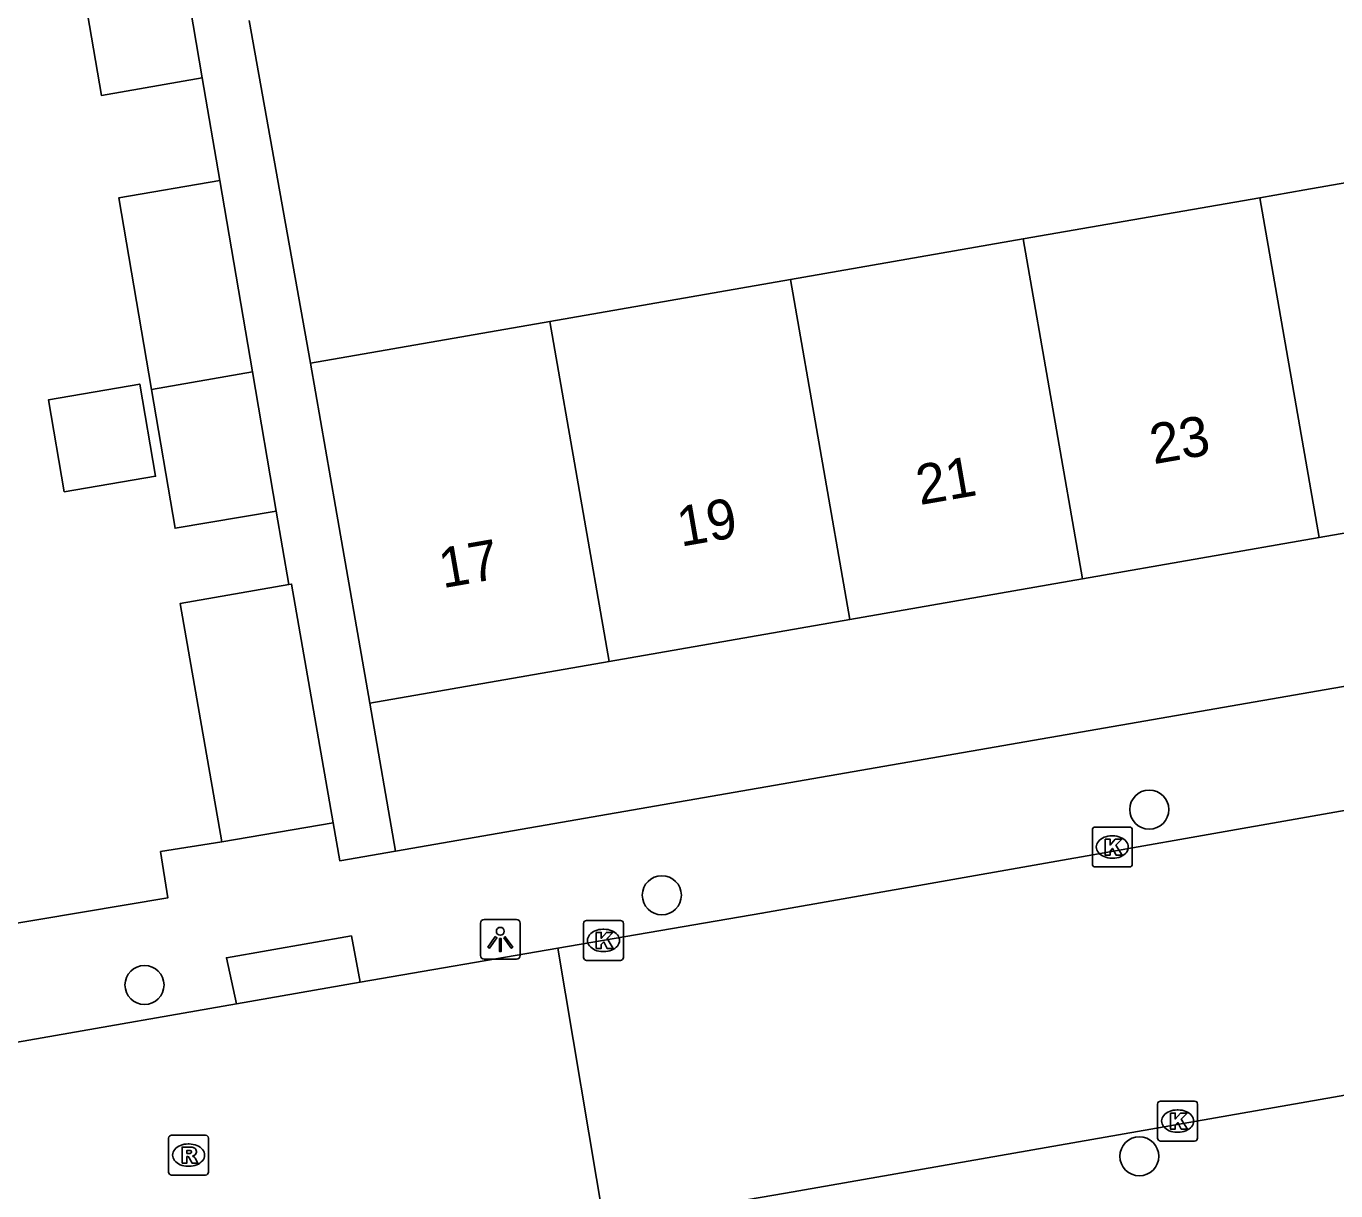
# Model space of a CAD drawing. Extents: x 162880 to 165536, y 384011 to 385179.
# Drawn here: x 164570.49 to 164603.32, y 384426.04 to 384455.22 of the extents above; entities that cross this region are included whole.
import ezdxf

# ---------------------------------------------------------------- set-up
doc = ezdxf.new("R2010")
doc.units = 0
for name, color, linetype in [('IMGEO_Boom', 7, 'Continuous'), ('IMGEO_Kolk', 7, 'Continuous'), ('IMGEO_Lichtpunt', 7, 'Continuous'), ('IMGEO_Pand', 7, 'Continuous'), ('IMGEO_Pand_nummerreeks', 7, 'Continuous'), ('IMGEO_Rijbaan_lokaal_open', 7, 'Continuous'), ('IMGEO_Rioolput', 7, 'Continuous'), ('IMGEO_Voetpad_open', 7, 'Continuous')]:
    doc.layers.add(name, color=color, linetype=linetype)

msp = doc.modelspace()

# ---------------------------------------------------------------- linework, layer by layer
at = {"layer": 'IMGEO_Boom'}
for centre in [(164598.641, 384435.591), (164586.425, 384433.445), (164573.459, 384431.196), (164598.393, 384426.904)]:
    msp.add_circle(centre, 0.489, dxfattribs=at)
at = {"layer": 'IMGEO_Kolk'}
for p, q in [((164597.29, 384435.153), (164598.142, 384435.153)), ((164597.215, 384434.227), (164597.215, 384435.079)), ((164597.703, 384434.933), (164597.728, 384434.933)), ((164598.216, 384435.079), (164598.216, 384434.227)), ((164598.142, 384434.153), (164597.29, 384434.153)), ((164597.726, 384434.373), (164597.701, 384434.373)), ((164584.462, 384431.887), (164584.462, 384432.739)), ((164584.537, 384432.813), (164585.389, 384432.813)), ((164584.95, 384432.593), (164584.975, 384432.593)), ((164585.463, 384432.739), (164585.463, 384431.887)), ((164584.973, 384432.033), (164584.948, 384432.033)), ((164585.389, 384431.813), (164584.537, 384431.813)), ((164598.926, 384428.286), (164599.778, 384428.286)), ((164598.851, 384427.36), (164598.851, 384428.212)), ((164599.339, 384428.066), (164599.364, 384428.066)), ((164599.852, 384428.212), (164599.852, 384427.36)), ((164599.778, 384427.286), (164598.926, 384427.286)), ((164599.362, 384427.506), (164599.337, 384427.506))]:
    msp.add_line(p, q, dxfattribs=at)
for points in [[(164597.29, 384435.153), (164598.142, 384435.153)], [(164597.215, 384434.227), (164597.215, 384435.079)], [(164597.536, 384434.853), (164597.659, 384434.853), (164597.659, 384434.702), (164597.789, 384434.853), (164597.953, 384434.853), (164597.807, 384434.702), (164597.96, 384434.453), (164597.808, 384434.453), (164597.723, 384434.617), (164597.659, 384434.55), (164597.659, 384434.453), (164597.536, 384434.453), (164597.536, 384434.853)], [(164598.216, 384435.079), (164598.216, 384434.227)], [(164598.142, 384434.153), (164597.29, 384434.153)], [(164584.462, 384431.887), (164584.462, 384432.739)], [(164584.537, 384432.813), (164585.389, 384432.813)], [(164584.783, 384432.513), (164584.906, 384432.513), (164584.906, 384432.362), (164585.036, 384432.513), (164585.2, 384432.513), (164585.054, 384432.362), (164585.207, 384432.113), (164585.055, 384432.113), (164584.97, 384432.277), (164584.906, 384432.21), (164584.906, 384432.113), (164584.783, 384432.113), (164584.783, 384432.513)], [(164585.463, 384432.739), (164585.463, 384431.887)], [(164585.389, 384431.813), (164584.537, 384431.813)], [(164598.926, 384428.286), (164599.778, 384428.286)], [(164598.851, 384427.36), (164598.851, 384428.212)], [(164599.172, 384427.986), (164599.295, 384427.986), (164599.295, 384427.835), (164599.425, 384427.986), (164599.589, 384427.986), (164599.443, 384427.835), (164599.596, 384427.586), (164599.444, 384427.586), (164599.359, 384427.75), (164599.295, 384427.683), (164599.295, 384427.586), (164599.172, 384427.586), (164599.172, 384427.986)], [(164599.852, 384428.212), (164599.852, 384427.36)], [(164599.778, 384427.286), (164598.926, 384427.286)]]:
    msp.add_lwpolyline(points, dxfattribs=at)
for centre, start, end in [((164597.292, 384435.077), 91.552, 178.448), ((164597.292, 384435.077), 91.552, 178.448), ((164598.14, 384435.077), 1.552, 88.448), ((164598.14, 384435.077), 1.552, 88.448), ((164597.292, 384434.229), 181.552, 268.448), ((164597.292, 384434.229), 181.552, 268.448), ((164598.14, 384434.229), 271.552, 358.448), ((164598.14, 384434.229), 271.552, 358.448), ((164584.539, 384432.737), 91.552, 178.448), ((164584.539, 384432.737), 91.552, 178.448), ((164585.387, 384432.737), 1.552, 88.448), ((164585.387, 384432.737), 1.552, 88.448), ((164584.539, 384431.889), 181.552, 268.448), ((164584.539, 384431.889), 181.552, 268.448), ((164585.387, 384431.889), 271.552, 358.448), ((164585.387, 384431.889), 271.552, 358.448), ((164598.928, 384428.21), 91.552, 178.448), ((164598.928, 384428.21), 91.552, 178.448), ((164599.776, 384428.21), 1.552, 88.448), ((164599.776, 384428.21), 1.552, 88.448), ((164598.928, 384427.362), 181.552, 268.448), ((164598.928, 384427.362), 181.552, 268.448), ((164599.776, 384427.362), 271.552, 358.448), ((164599.776, 384427.362), 271.552, 358.448)]:
    msp.add_arc(centre, 0.0765, start, end, dxfattribs=at)
for centre, major_axis, ratio, start_param, end_param in [((164597.702, 384434.653), (-0.387, 0.002), 0.722429, 4.712389, 7.853982), ((164597.727, 384434.653), (-0.39, 0.002), 0.717154, 1.570796, 4.712389), ((164584.949, 384432.313), (-0.387, 0.002), 0.722429, 4.712389, 7.853982), ((164584.974, 384432.313), (-0.39, 0.002), 0.717154, 1.570796, 4.712389), ((164599.338, 384427.786), (-0.387, 0.002), 0.722429, 4.712389, 7.853982), ((164599.363, 384427.786), (-0.39, 0.002), 0.717154, 1.570796, 4.712389)]:
    msp.add_ellipse(centre, major_axis=major_axis, ratio=ratio, start_param=start_param, end_param=end_param, dxfattribs=at)
at = {"layer": 'IMGEO_Lichtpunt'}
for p, q in [((164582.78, 384432.838), (164581.972, 384432.838)), ((164582.78, 384432.838), (164581.972, 384432.838)), ((164581.878, 384432.743), (164581.878, 384431.936)), ((164581.878, 384432.743), (164581.878, 384431.936)), ((164582.874, 384431.936), (164582.874, 384432.743)), ((164582.874, 384431.936), (164582.874, 384432.743)), ((164581.972, 384431.842), (164582.78, 384431.842)), ((164581.972, 384431.842), (164582.78, 384431.842))]:
    msp.add_line(p, q, dxfattribs=at)
for points in [[(164582.252, 384432.407), (164582.291, 384432.379), (164582.103, 384432.117), (164582.065, 384432.144), (164582.252, 384432.407)], [(164582.354, 384432.359), (164582.401, 384432.359), (164582.401, 384432.037), (164582.354, 384432.037), (164582.354, 384432.359)], [(164582.464, 384432.379), (164582.502, 384432.406), (164582.689, 384432.144), (164582.65, 384432.116), (164582.464, 384432.379)]]:
    msp.add_lwpolyline(points, dxfattribs=at)
msp.add_circle((164582.377, 384432.541), 0.0994, dxfattribs=at)
for centre, start, end in [((164581.972, 384432.743), 90, 180), ((164581.972, 384432.743), 90, 180), ((164582.78, 384432.743), 0, 90), ((164582.78, 384432.743), 0, 90), ((164581.972, 384431.936), 180, 270), ((164581.972, 384431.936), 180, 270), ((164582.78, 384431.936), 270, 0), ((164582.78, 384431.936), 270, 360)]:
    msp.add_arc(centre, 0.0946, start, end, dxfattribs=at)
at = {"layer": 'IMGEO_Pand'}
for points in [[(164574.908, 384453.925), (164574.067, 384458.853)], [(164571.539, 384458.412), (164572.379, 384453.484), (164574.908, 384453.925)], [(164602.896, 384442.406), (164608.951, 384443.461), (164607.467, 384451.977), (164602.542, 384451.119), (164601.412, 384450.922)], [(164575.346, 384451.352), (164572.816, 384450.921), (164573.634, 384446.119)], [(164575.346, 384451.352), (164576.163, 384446.56)], [(164601.412, 384450.922), (164595.483, 384449.889)], [(164601.412, 384450.922), (164602.896, 384442.406)], [(164595.483, 384449.889), (164589.653, 384448.873)], [(164595.483, 384449.889), (164596.968, 384441.373)], [(164589.653, 384448.873), (164583.62, 384447.821)], [(164591.137, 384440.357), (164589.653, 384448.873)], [(164583.62, 384447.821), (164577.621, 384446.776)], [(164585.104, 384439.305), (164583.62, 384447.821)], [(164577.621, 384446.776), (164578.247, 384443.186), (164579.105, 384438.26)], [(164576.163, 384446.56), (164573.634, 384446.119)], [(164576.163, 384446.56), (164576.758, 384443.07)], [(164571.448, 384443.552), (164573.735, 384443.942), (164573.341, 384446.251), (164571.055, 384445.861), (164571.448, 384443.552)], [(164573.634, 384446.119), (164574.227, 384442.639), (164576.758, 384443.07)], [(164596.968, 384441.373), (164602.896, 384442.406)], [(164591.137, 384440.357), (164596.968, 384441.373)], [(164577.074, 384441.231), (164574.356, 384440.757), (164575.397, 384434.782)], [(164578.186, 384435.262), (164577.144, 384441.243), (164577.074, 384441.231)], [(164585.104, 384439.305), (164591.137, 384440.357)], [(164579.105, 384438.26), (164585.104, 384439.305)], [(164578.186, 384435.262), (164575.397, 384434.782)]]:
    msp.add_lwpolyline(points, dxfattribs=at)
at = {"layer": 'IMGEO_Rijbaan_lokaal_open'}
for points in [[(164583.821, 384432.117), (164588.934, 384432.995), (164609.127, 384436.552), (164613.205, 384437.256)], [(164584.979, 384425.204), (164589.524, 384425.978), (164630.87, 384433.217)], [(164578.863, 384431.266), (164583.821, 384432.117)], [(164583.821, 384432.117), (164584.979, 384425.204)], [(164575.769, 384430.721), (164578.863, 384431.266)], [(164566.014, 384429.023), (164575.769, 384430.721)]]:
    msp.add_lwpolyline(points, dxfattribs=at)
at = {"layer": 'IMGEO_Rioolput'}
for p, q in [((164574.063, 384426.507), (164574.063, 384427.359)), ((164574.138, 384427.433), (164574.99, 384427.433)), ((164575.064, 384427.359), (164575.064, 384426.507)), ((164574.551, 384427.213), (164574.576, 384427.213)), ((164574.574, 384426.653), (164574.549, 384426.653)), ((164574.99, 384426.433), (164574.138, 384426.433))]:
    msp.add_line(p, q, dxfattribs=at)
for points in [[(164574.063, 384426.507), (164574.063, 384427.359)], [(164574.138, 384427.433), (164574.99, 384427.433)], [(164575.064, 384427.359), (164575.064, 384426.507)], [(164574.652, 384427.131), (164574.4, 384427.133), (164574.4, 384426.733)], [(164574.578, 384427.052), (164574.524, 384427.052), (164574.524, 384426.971)], [(164574.524, 384426.971), (164574.576, 384426.971)], [(164574.4, 384426.733), (164574.524, 384426.733), (164574.524, 384426.895), (164574.535, 384426.895)], [(164574.582, 384426.866), (164574.653, 384426.733), (164574.793, 384426.733), (164574.728, 384426.859)], [(164574.99, 384426.433), (164574.138, 384426.433)]]:
    msp.add_lwpolyline(points, dxfattribs=at)
for centre, radius, start, end in [((164574.14, 384427.357), 0.0765, 91.552, 178.448), ((164574.14, 384427.357), 0.0765, 91.552, 178.448), ((164574.988, 384427.357), 0.0765, 1.552, 88.448), ((164574.988, 384427.357), 0.0765, 1.552, 88.448), ((164574.56, 384427.16), 0.19, 274.7715, 282.9687), ((164574.584, 384426.956), 0.0964, 77.0061, 93.1865), ((164574.598, 384427.013), 0.0378, 276.6634, 79.6772), ((164574.651, 384427.021), 0.109, 350.3612, 89.416), ((164574.649, 384427.021), 0.112, 277.5842, 350.9817), ((164574.534, 384426.842), 0.0533, 26.0293, 88.6989), ((164574.633, 384426.806), 0.108, 29.5134, 73.7905), ((164574.14, 384426.509), 0.0765, 181.552, 268.448), ((164574.14, 384426.509), 0.0765, 181.552, 268.448), ((164574.988, 384426.509), 0.0765, 271.552, 358.448), ((164574.988, 384426.509), 0.0765, 271.552, 358.448)]:
    msp.add_arc(centre, radius, start, end, dxfattribs=at)
for centre, major_axis, ratio, start_param, end_param in [((164574.55, 384426.933), (-0.387, 0.002), 0.722429, 4.712389, 7.853982), ((164574.575, 384426.933), (-0.39, 0.002), 0.717154, 1.570796, 4.712389)]:
    msp.add_ellipse(centre, major_axis=major_axis, ratio=ratio, start_param=start_param, end_param=end_param, dxfattribs=at)
at = {"layer": 'IMGEO_Voetpad_open'}
for points in [[(164576.084, 384455.361), (164577.621, 384446.776)], [(164574.908, 384453.925), (164575.346, 384451.352)], [(164576.758, 384443.07), (164577.074, 384441.231)], [(164610.574, 384439.899), (164579.748, 384434.553)], [(164579.105, 384438.26), (164579.748, 384434.553)], [(164579.748, 384434.553), (164578.352, 384434.311), (164578.186, 384435.262)], [(164575.397, 384434.782), (164573.862, 384434.539), (164574.04, 384433.377), (164558.811, 384430.822)], [(164575.769, 384430.721), (164575.511, 384431.88), (164578.644, 384432.426), (164578.863, 384431.266)]]:
    msp.add_lwpolyline(points, dxfattribs=at)

# ---------------------------------------------------------------- texts
at = {"layer": 'IMGEO_Pand_nummerreeks'}
for s, p in [('23', (164598.75, 384444.242)), ('21', (164592.893, 384443.22)), ('19', (164586.902, 384442.176)), ('17', (164580.933, 384441.136))]:
    msp.add_text(s, height=1, rotation=9.8852, dxfattribs=at).set_placement(p)

doc.saveas('drawing.dxf')
